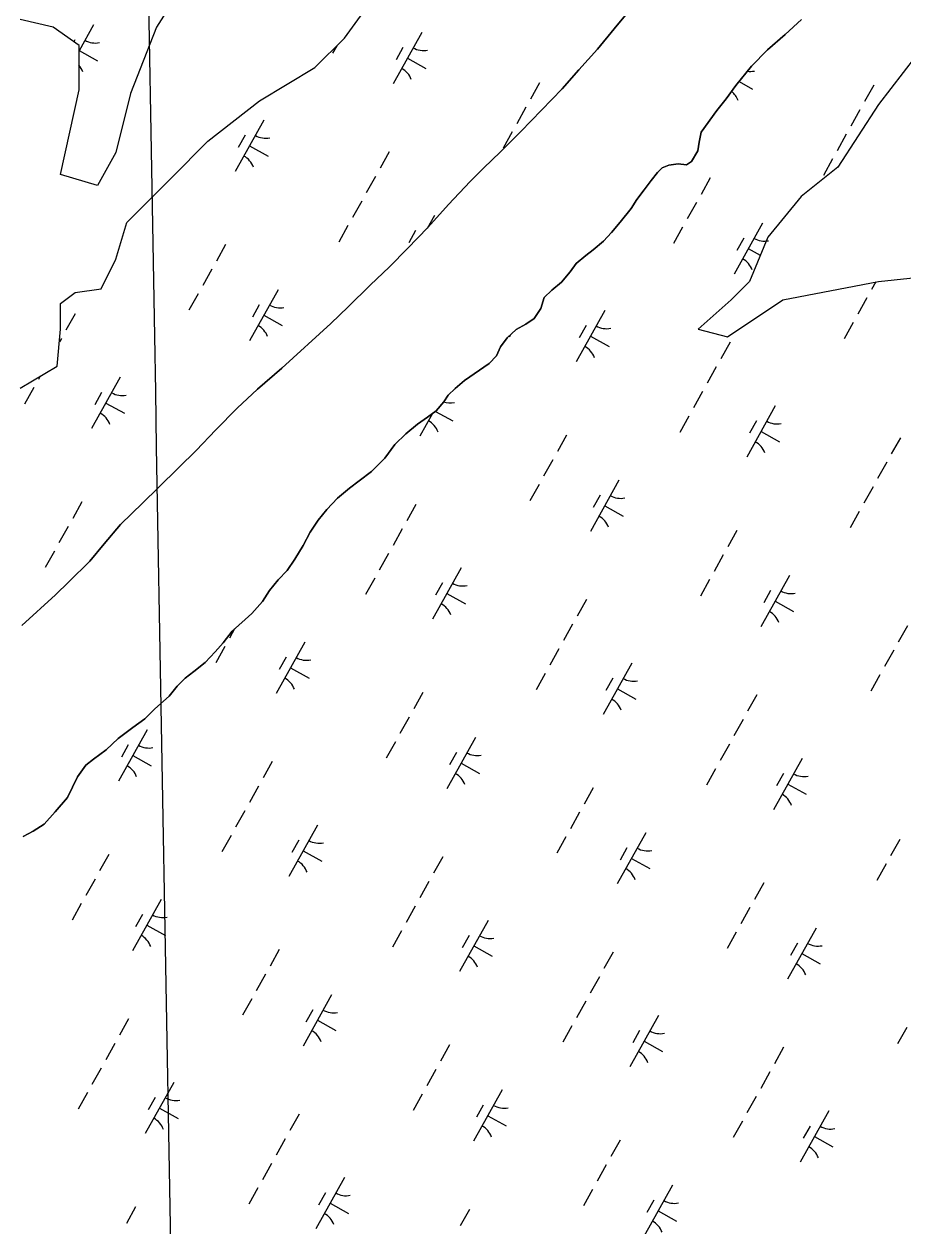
# Model space of a CAD drawing. Extents: x 3923531 to 3943530, y 207391 to 229799.
# Drawn here: x 3930247 to 3930996, y 215493 to 216516 of the extents above; entities that cross this region are included whole.
import ezdxf

# ---------------------------------------------------------------- set-up
doc = ezdxf.new("R2010")
doc.units = 0
for name, color, linetype in [('V-GRID-MAJR', 7, 'Continuous'), ('V-TOPO-SHOR', 7, 'Continuous'), ('V-WETL-SWMP', 7, 'Continuous')]:
    doc.layers.add(name, color=color, linetype=linetype)

msp = doc.modelspace()

# ---------------------------------------------------------------- linework, layer by layer
at = {"layer": 'V-GRID-MAJR'}
msp.add_spline([(3930464.5, 210285.1), (3930436.8, 211847.7), (3930329.2, 217907.7), (3930301.1, 219492.1)], degree=3, dxfattribs=at)
at = {"layer": 'V-TOPO-SHOR'}
for points in [[(3930382.1, 216548.3), (3930360.1, 216513.8), (3930338.1, 216457.3), (3930325.6, 216407.1), (3930309.9, 216378.8), (3930278.5, 216388.2), (3930294.2, 216460.4), (3930294.2, 216498.1), (3930272.2, 216513.8), (3930244, 216520.1)], [(3930245.4, 216004.1), (3930274.1, 216030.3), (3930285.5, 216041.3), (3930303.3, 216058.9), (3930315.5, 216073.8), (3930329.6, 216090.1), (3930348.6, 216108.7), (3930361.5, 216121.4), (3930379.3, 216138.6), (3930394.1, 216153.1), (3930410.7, 216170.9), (3930428.9, 216189.1), (3930446.3, 216205.4), (3930466.9, 216223.4), (3930508.8, 216261.3), (3930523.4, 216275.4), (3930542.2, 216294), (3930558.6, 216309.7), (3930573.9, 216325.1), (3930591.3, 216343), (3930609, 216362.6), (3930627.4, 216382.4), (3930638.7, 216393.5), (3930653.1, 216407.6), (3930670.7, 216424.8), (3930705.7, 216461.3), (3930720.1, 216477.5), (3930735.9, 216495), (3930750.2, 216512.4), (3930777.8, 216546)], [(3931053.7, 216548.3), (3931006.7, 216488.7), (3930975.3, 216447.9), (3930940.7, 216394.5), (3930909.4, 216369.4), (3930881.1, 216334.9), (3930865.4, 216297.2), (3930849.7, 216281.5), (3930821.5, 216256.4), (3930846.6, 216250.1), (3930893.7, 216281.5), (3930975.3, 216297.2), (3931063.2, 216306.6), (3931088.3, 216325.5), (3931129.1, 216322.3), (3931151, 216303.5), (3931173, 216297.2), (3931191.8, 216338), (3931198.1, 216378.8), (3931402.1, 216457.3), (3931458.6, 216488.7), (3931468, 216510.6), (3931439.8, 216548.3)], [(3930244, 216206.2), (3930275.4, 216225), (3930278.5, 216256.4), (3930278.5, 216278.4), (3930291, 216287.8), (3930313, 216290.9), (3930325.6, 216316), (3930335, 216347.4), (3930372.6, 216385.1), (3930404, 216416.5), (3930448, 216451), (3930495.1, 216479.3), (3930520.2, 216504.4), (3930545.3, 216538.9)], [(3930417.1, 215989.5), (3930424.7, 215999.3), (3930441.5, 216014.4), (3930450.5, 216024.6), (3930456.5, 216034), (3930463.7, 216042.9), (3930471.5, 216051.1), (3930478.1, 216060.7), (3930485, 216072.3), (3930491, 216083.5), (3930497.9, 216093.9), (3930505.3, 216103), (3930514.3, 216112.6), (3930524.7, 216121.2), (3930532.8, 216127.4), (3930543.2, 216135.4), (3930554.6, 216146.6), (3930563.2, 216158.3), (3930572.6, 216167.5), (3930582.6, 216175.6), (3930591, 216181.6), (3930598.3, 216186.9), (3930605, 216194.7), (3930608.6, 216200.2), (3930614.6, 216206.1), (3930622.7, 216212.9), (3930643.5, 216227.2), (3930649.7, 216233.8), (3930653.3, 216241.5), (3930658.9, 216249), (3930666.5, 216256.2), (3930674.9, 216260.7), (3930681.8, 216265.5), (3930687.5, 216274.2), (3930690.5, 216283.4), (3930696.9, 216289.7), (3930705.1, 216296.5), (3930712.7, 216305.2), (3930717.7, 216312.4), (3930725.9, 216319.3), (3930732.1, 216324), (3930741.1, 216331.4), (3930747.9, 216338.8), (3930755.3, 216347.7), (3930764.7, 216359.2), (3930769.5, 216366.9), (3930775.6, 216375.3), (3930781.6, 216383), (3930787, 216389.9), (3930791, 216394), (3930796.6, 216396.1), (3930804.5, 216397.2), (3930811.8, 216396.5), (3930816, 216399.3), (3930821.4, 216408.5), (3930822.5, 216415.8), (3930824.3, 216424.3), (3930837.6, 216442.6), (3930845.4, 216452.6), (3930853.8, 216464), (3930867.1, 216480.6), (3930880.7, 216494.5), (3930895.8, 216507.6), (3930909.6, 216520.2)], [(3930246.6, 215824.5), (3930255, 215829), (3930264.5, 215835), (3930273.9, 215845.4), (3930284.3, 215857.6), (3930293, 215875.3), (3930299.9, 215885.3), (3930306.4, 215890.2), (3930317.2, 215898.2), (3930327.4, 215907.8), (3930340, 215917.3), (3930350.1, 215924.7), (3930358.7, 215933.2), (3930370.9, 215943.9), (3930377.7, 215952.5), (3930384.5, 215959.4), (3930391.9, 215965.1), (3930401.7, 215972.5), (3930410.1, 215981.7), (3930417.1, 215989.5)]]:
    msp.add_lwpolyline(points, dxfattribs=at)
at = {"layer": 'V-WETL-SWMP'}
for p, q in [((3930777.8, 216546), (3930750.2, 216512.4)), ((3930306.5, 216515.7), (3930294.2, 216493.6)), ((3930750.2, 216512.4), (3930735.9, 216495)), ((3930909.6, 216520.2), (3930895.8, 216507.6)), ((3930290.5, 216502.9), (3930289.6, 216501.3)), ((3930586.1, 216509.2), (3930561.7, 216465.5)), ((3930895.8, 216507.6), (3930880.7, 216494.5)), ((3930294.3, 216493.9), (3930310, 216485.1)), ((3930513.7, 216497.9), (3930510.2, 216491.7)), ((3930570.1, 216496.4), (3930564.3, 216485.9)), ((3930735.9, 216495), (3930720.1, 216477.5)), ((3930880.7, 216494.5), (3930867.1, 216480.6)), ((3930573.9, 216487.4), (3930589.6, 216478.6)), ((3930720.1, 216477.5), (3930705.7, 216461.3)), ((3930867.1, 216480.6), (3930853.8, 216464)), ((3930705.7, 216461.3), (3930670.7, 216424.8)), ((3930686.6, 216466.4), (3930678.8, 216452.5)), ((3930853.8, 216464), (3930845.4, 216452.6)), ((3930856.5, 216467.3), (3930868, 216460.8)), ((3930971.2, 216464.4), (3930963.4, 216450.4)), ((3930845.4, 216452.6), (3930837.6, 216442.6)), ((3930674.9, 216445.5), (3930667.1, 216431.5)), ((3930837.6, 216442.6), (3930824.3, 216424.3)), ((3930959.5, 216443.4), (3930951.7, 216429.4)), ((3930451.7, 216434.6), (3930427.3, 216390.9)), ((3930435.7, 216421.7), (3930429.8, 216411.3)), ((3930670.7, 216424.8), (3930653.1, 216407.6)), ((3930663.2, 216424.5), (3930655.4, 216410.6)), ((3930824.3, 216424.3), (3930822.5, 216415.8)), ((3930947.8, 216422.5), (3930940, 216408.5)), ((3930439.5, 216412.7), (3930455.2, 216403.9)), ((3930822.5, 216415.8), (3930821.4, 216408.5)), ((3930558.4, 216407.5), (3930550.6, 216393.6)), ((3930653.1, 216407.6), (3930638.8, 216393.5)), ((3930816, 216399.3), (3930811.8, 216396.5)), ((3930821.4, 216408.5), (3930816, 216399.3)), ((3930936.1, 216401.5), (3930928.3, 216387.5)), ((3930638.8, 216393.5), (3930627.4, 216382.4)), ((3930787, 216389.9), (3930781.6, 216383)), ((3930791, 216394), (3930787, 216389.9)), ((3930796.6, 216396.1), (3930791, 216394)), ((3930804.5, 216397.2), (3930796.6, 216396.1)), ((3930811.8, 216396.5), (3930804.5, 216397.2)), ((3930546.7, 216386.6), (3930538.9, 216372.6)), ((3930627.4, 216382.4), (3930609, 216362.6)), ((3930781.6, 216383), (3930775.6, 216375.3)), ((3930831.9, 216385.3), (3930824.1, 216371.3)), ((3930775.6, 216375.3), (3930769.5, 216366.9)), ((3930535, 216365.6), (3930527.2, 216351.6)), ((3930609, 216362.6), (3930591.3, 216343)), ((3930764.7, 216359.2), (3930755.3, 216347.7)), ((3930769.5, 216366.9), (3930764.7, 216359.2)), ((3930820.2, 216364.4), (3930812.3, 216350.4)), ((3930596.9, 216353.4), (3930590.7, 216342.3)), ((3930523.3, 216344.7), (3930515.4, 216330.7)), ((3930591.3, 216343), (3930573.9, 216325.1)), ((3930580.9, 216340.6), (3930575.1, 216330.1)), ((3930747.9, 216338.8), (3930741.1, 216331.4)), ((3930755.3, 216347.7), (3930747.9, 216338.8)), ((3930808.4, 216343.4), (3930800.6, 216329.4)), ((3930876.5, 216346.9), (3930852.2, 216303.3)), ((3930419, 216328.5), (3930411.2, 216314.5)), ((3930741.1, 216331.4), (3930732.1, 216324)), ((3930860.5, 216334.1), (3930854.7, 216323.6)), ((3930573.9, 216325.1), (3930558.6, 216309.7)), ((3930725.9, 216319.3), (3930717.7, 216312.4)), ((3930732.1, 216324), (3930725.9, 216319.3)), ((3930864.3, 216325.1), (3930874.6, 216319.4)), ((3930407.3, 216307.5), (3930399.5, 216293.6)), ((3930558.6, 216309.7), (3930542.2, 216294)), ((3930717.7, 216312.4), (3930712.7, 216305.2)), ((3930712.7, 216305.2), (3930705.1, 216296.5)), ((3930463.7, 216290.1), (3930439.3, 216246.5)), ((3930542.2, 216294), (3930523.4, 216275.4)), ((3930696.9, 216289.7), (3930690.5, 216283.4)), ((3930705.1, 216296.5), (3930696.9, 216289.7)), ((3930972.9, 216296.8), (3930969.3, 216290.2)), ((3930395.6, 216286.6), (3930387.8, 216272.6)), ((3930447.7, 216277.3), (3930441.9, 216266.8)), ((3930690.5, 216283.4), (3930687.5, 216274.2)), ((3930965.4, 216283.2), (3930957.6, 216269.3)), ((3930290.8, 216269.6), (3930283, 216255.6)), ((3930451.5, 216268.3), (3930467.2, 216259.5)), ((3930523.4, 216275.4), (3930508.8, 216261.3)), ((3930687.5, 216274.2), (3930681.8, 216265.5)), ((3930742.1, 216272.3), (3930717.7, 216228.7)), ((3930508.8, 216261.3), (3930466.9, 216223.4)), ((3930666.5, 216256.2), (3930658.9, 216249)), ((3930674.9, 216260.7), (3930666.5, 216256.2)), ((3930681.8, 216265.5), (3930674.9, 216260.7)), ((3930726.1, 216259.5), (3930720.3, 216249)), ((3930953.7, 216262.3), (3930945.9, 216248.3)), ((3930279.1, 216248.6), (3930277.4, 216245.7)), ((3930658.9, 216249), (3930653.3, 216241.5)), ((3930661.9, 216251.8), (3930660.7, 216249.6)), ((3930729.9, 216250.5), (3930745.7, 216241.7)), ((3930653.3, 216241.5), (3930649.7, 216233.8)), ((3930848.8, 216245.3), (3930841, 216231.3)), ((3930643.5, 216227.2), (3930622.7, 216212.9)), ((3930649.7, 216233.8), (3930643.5, 216227.2)), ((3930261.1, 216216.5), (3930259.5, 216213.7)), ((3930329.3, 216215.5), (3930304.9, 216171.8)), ((3930466.9, 216223.4), (3930446.3, 216205.4)), ((3930837.1, 216224.3), (3930829.3, 216210.4)), ((3930255.6, 216206.7), (3930247.8, 216192.7)), ((3930446.3, 216205.4), (3930428.9, 216189.1)), ((3930614.6, 216206.1), (3930608.6, 216200.2)), ((3930622.7, 216212.9), (3930614.6, 216206.1)), ((3930313.3, 216202.6), (3930307.5, 216192.2)), ((3930605, 216194.7), (3930598.3, 216186.9)), ((3930608.6, 216200.2), (3930605, 216194.7)), ((3930825.4, 216203.4), (3930817.6, 216189.4)), ((3930317.1, 216193.6), (3930332.8, 216184.9)), ((3930428.9, 216189.1), (3930410.7, 216170.9)), ((3930595.4, 216184.8), (3930584.5, 216165.3)), ((3930598.3, 216186.9), (3930591, 216181.6)), ((3930597.9, 216186.5), (3930612.5, 216178.4)), ((3930887.3, 216191.2), (3930863, 216147.5)), ((3930582.6, 216175.6), (3930572.6, 216167.5)), ((3930591, 216181.6), (3930582.6, 216175.6)), ((3930813.7, 216182.4), (3930805.9, 216168.4)), ((3930871.3, 216178.4), (3930865.5, 216167.9)), ((3930410.7, 216170.9), (3930394.1, 216153.1)), ((3930572.6, 216167.5), (3930563.2, 216158.3)), ((3930709.5, 216166.2), (3930701.7, 216152.3)), ((3930875.2, 216169.4), (3930890.9, 216160.6)), ((3930994, 216164.1), (3930986.2, 216150.2)), ((3930563.2, 216158.3), (3930554.6, 216146.6)), ((3930394.1, 216153.1), (3930379.3, 216138.6)), ((3930554.6, 216146.6), (3930543.2, 216135.4)), ((3930697.8, 216145.3), (3930690, 216131.3)), ((3930379.3, 216138.6), (3930361.5, 216121.4)), ((3930543.2, 216135.4), (3930532.8, 216127.4)), ((3930982.3, 216143.2), (3930974.5, 216129.2)), ((3930532.8, 216127.4), (3930524.7, 216121.2)), ((3930686.1, 216124.3), (3930678.3, 216110.4)), ((3930754.1, 216127.9), (3930729.8, 216084.2)), ((3930361.5, 216121.4), (3930348.6, 216108.7)), ((3930524.7, 216121.2), (3930514.3, 216112.6)), ((3930738.1, 216115), (3930732.3, 216104.6)), ((3930970.6, 216122.2), (3930962.8, 216108.3)), ((3930296.6, 216109.4), (3930288.8, 216095.4)), ((3930348.6, 216108.7), (3930329.6, 216090.1)), ((3930505.3, 216103), (3930497.9, 216093.9)), ((3930514.3, 216112.6), (3930505.3, 216103)), ((3930581.2, 216107.3), (3930573.4, 216093.3)), ((3930742, 216106), (3930757.7, 216097.3)), ((3930497.9, 216093.9), (3930491, 216083.5)), ((3930958.9, 216101.3), (3930951.1, 216087.3)), ((3930284.9, 216088.4), (3930277.1, 216074.5)), ((3930329.6, 216090.1), (3930315.5, 216073.8)), ((3930491, 216083.5), (3930485, 216072.3)), ((3930569.5, 216086.4), (3930561.7, 216072.4)), ((3930854.7, 216085.1), (3930846.9, 216071.1)), ((3930315.5, 216073.8), (3930303.3, 216058.9)), ((3930485, 216072.3), (3930478.1, 216060.7)), ((3930273.2, 216067.5), (3930265.4, 216053.5)), ((3930557.8, 216065.4), (3930550, 216051.4)), ((3930843, 216064.2), (3930835.2, 216050.2)), ((3930303.3, 216058.9), (3930285.5, 216041.3)), ((3930478.1, 216060.7), (3930471.5, 216051.1)), ((3930619.7, 216053.2), (3930595.4, 216009.6)), ((3930285.5, 216041.3), (3930274.1, 216030.3)), ((3930463.7, 216042.9), (3930456.5, 216034)), ((3930471.5, 216051.1), (3930463.7, 216042.9)), ((3930546.1, 216044.5), (3930538.3, 216030.5)), ((3930831.3, 216043.2), (3930823.5, 216029.2)), ((3930899.4, 216046.7), (3930875, 216003.1)), ((3930456.5, 216034), (3930450.5, 216024.6)), ((3930603.7, 216040.4), (3930597.9, 216029.9)), ((3930607.5, 216031.4), (3930623.3, 216022.6)), ((3930883.4, 216033.9), (3930877.5, 216023.4)), ((3930274.1, 216030.3), (3930245.4, 216004.1)), ((3930450.5, 216024.6), (3930441.5, 216014.4)), ((3930726.4, 216026.2), (3930718.6, 216012.2)), ((3930887.2, 216024.9), (3930902.9, 216016.1)), ((3930441.5, 216014.4), (3930424.7, 215999.3)), ((3930426.7, 216001.2), (3930422.4, 215993.4)), ((3930714.7, 216005.2), (3930706.9, 215991.3)), ((3930999.9, 216004), (3930992.1, 215990)), ((3930424.7, 215999.3), (3930417.1, 215989.5)), ((3930486.5, 215989.9), (3930462.2, 215946.3)), ((3930410.1, 215981.7), (3930401.7, 215972.5)), ((3930417.1, 215989.5), (3930410.1, 215981.7)), ((3930418.4, 215986.4), (3930410.6, 215972.4)), ((3930703, 215984.3), (3930695.2, 215970.3)), ((3930988.2, 215983), (3930980.4, 215969.1)), ((3930401.7, 215972.5), (3930391.9, 215965.1)), ((3930470.5, 215977.1), (3930464.7, 215966.6)), ((3930765, 215972.1), (3930740.6, 215928.4)), ((3930384.5, 215959.4), (3930377.7, 215952.5)), ((3930391.9, 215965.1), (3930384.5, 215959.4)), ((3930474.3, 215968.1), (3930490.1, 215959.3)), ((3930691.3, 215963.3), (3930683.5, 215949.4)), ((3930748.9, 215959.3), (3930743.1, 215948.8)), ((3930976.5, 215962.1), (3930968.7, 215948.1)), ((3930377.7, 215952.5), (3930370.9, 215943.9)), ((3930752.8, 215950.3), (3930768.5, 215941.5)), ((3930370.9, 215943.9), (3930358.7, 215933.2)), ((3930587.1, 215947.1), (3930579.3, 215933.2)), ((3930871.6, 215945.1), (3930863.8, 215931.1)), ((3930358.7, 215933.2), (3930350.1, 215924.7)), ((3930350.1, 215924.7), (3930340, 215917.3)), ((3930575.4, 215926.2), (3930567.6, 215912.2)), ((3930859.9, 215924.1), (3930852.1, 215910.1)), ((3930340, 215917.3), (3930327.4, 215907.8)), ((3930352.1, 215915.3), (3930327.7, 215871.6)), ((3930631.8, 215908.8), (3930607.4, 215865.1)), ((3930317.2, 215898.2), (3930306.4, 215890.2)), ((3930327.4, 215907.8), (3930317.2, 215898.2)), ((3930336.1, 215902.4), (3930330.3, 215892)), ((3930563.7, 215905.2), (3930555.9, 215891.3)), ((3930848.2, 215903.2), (3930840.4, 215889.2)), ((3930306.4, 215890.2), (3930299.9, 215885.3)), ((3930339.9, 215893.4), (3930355.7, 215884.7)), ((3930458.8, 215888.2), (3930451, 215874.3)), ((3930615.7, 215896), (3930609.9, 215885.5)), ((3930910.2, 215891), (3930885.8, 215847.3)), ((3930299.9, 215885.3), (3930293, 215875.3)), ((3930619.6, 215887), (3930635.3, 215878.2)), ((3930836.5, 215882.2), (3930828.7, 215868.2)), ((3930894.2, 215878.1), (3930888.3, 215867.7)), ((3930293, 215875.3), (3930284.3, 215857.6)), ((3930447.1, 215867.3), (3930439.3, 215853.3)), ((3930898, 215869.1), (3930913.7, 215860.4)), ((3930284.3, 215857.6), (3930273.9, 215845.4)), ((3930732.3, 215866), (3930724.5, 215852.1)), ((3930273.9, 215845.4), (3930264.5, 215835)), ((3930435.4, 215846.3), (3930427.6, 215832.4)), ((3930720.6, 215845.1), (3930712.8, 215831.1)), ((3930255, 215829), (3930246.6, 215824.5)), ((3930264.5, 215835), (3930255, 215829)), ((3930497.3, 215834.1), (3930473, 215790.5)), ((3930777, 215827.7), (3930752.6, 215784)), ((3930423.7, 215825.4), (3930415.9, 215811.4)), ((3930481.3, 215821.3), (3930475.5, 215810.8)), ((3930708.9, 215824.1), (3930701.1, 215810.2)), ((3930993.4, 215822), (3930985.6, 215808.1)), ((3930319.5, 215809.2), (3930311.7, 215795.2)), ((3930485.2, 215812.3), (3930500.9, 215803.5)), ((3930604, 215807.1), (3930596.2, 215793.1)), ((3930761, 215814.8), (3930755.1, 215804.4)), ((3930764.8, 215805.8), (3930780.5, 215797.1)), ((3930981.7, 215801.1), (3930973.9, 215787.1)), ((3930307.8, 215788.2), (3930300, 215774.3)), ((3930592.3, 215786.2), (3930584.5, 215772.2)), ((3930877.5, 215784.9), (3930869.7, 215770.9)), ((3930296.1, 215767.3), (3930288.3, 215753.3)), ((3930364.1, 215770.8), (3930339.8, 215727.2)), ((3930580.6, 215765.2), (3930572.8, 215751.2)), ((3930348.1, 215758), (3930342.3, 215747.5)), ((3930865.8, 215763.9), (3930858, 215750)), ((3930352, 215749), (3930367.7, 215740.2)), ((3930568.9, 215744.2), (3930561.1, 215730.3)), ((3930642.6, 215753), (3930618.2, 215709.4)), ((3930922.2, 215746.5), (3930897.8, 215702.9)), ((3930626.6, 215740.2), (3930620.7, 215729.7)), ((3930854.1, 215743), (3930846.3, 215729)), ((3930464.7, 215728.1), (3930456.9, 215714.1)), ((3930630.4, 215731.2), (3930646.1, 215722.4)), ((3930749.2, 215726), (3930741.4, 215712)), ((3930906.2, 215733.7), (3930900.3, 215723.2)), ((3930910, 215724.7), (3930925.7, 215715.9)), ((3930453, 215707.1), (3930445.2, 215693.1)), ((3930737.5, 215705), (3930729.7, 215691.1)), ((3930441.3, 215686.2), (3930433.5, 215672.2)), ((3930509.4, 215689.7), (3930485, 215646)), ((3930725.8, 215684.1), (3930718, 215670.1)), ((3930493.4, 215676.9), (3930487.5, 215666.4)), ((3930336.4, 215669.1), (3930328.6, 215655.2)), ((3930497.2, 215667.9), (3930512.9, 215659.1)), ((3930714.1, 215663.1), (3930706.3, 215649.2)), ((3930787.8, 215671.9), (3930763.4, 215628.2)), ((3930771.8, 215659.1), (3930765.9, 215648.6)), ((3930999.3, 215661.9), (3930991.5, 215647.9)), ((3930324.7, 215648.2), (3930316.9, 215634.2)), ((3930609.9, 215646.9), (3930602.1, 215633)), ((3930775.6, 215650.1), (3930791.3, 215641.3)), ((3930894.4, 215644.9), (3930886.6, 215630.9)), ((3930313, 215627.2), (3930305.2, 215613.3)), ((3930598.2, 215626), (3930590.4, 215612)), ((3930882.7, 215623.9), (3930874.9, 215609.9)), ((3930375, 215615), (3930350.6, 215571.4)), ((3930301.3, 215606.3), (3930293.5, 215592.3)), ((3930359, 215602.2), (3930353.1, 215591.7)), ((3930586.5, 215605), (3930578.7, 215591.1)), ((3930654.6, 215608.6), (3930630.2, 215564.9)), ((3930871, 215602.9), (3930863.2, 215589)), ((3930362.8, 215593.2), (3930378.5, 215584.4)), ((3930638.6, 215595.7), (3930632.7, 215585.3)), ((3930933, 215590.8), (3930908.6, 215547.1)), ((3930481.6, 215588), (3930473.8, 215574)), ((3930642.4, 215586.7), (3930658.1, 215578)), ((3930859.3, 215582), (3930851.5, 215568)), ((3930917, 215577.9), (3930911.1, 215567.5)), ((3930469.9, 215567.1), (3930462.1, 215553.1)), ((3930755.1, 215565.8), (3930747.3, 215551.8)), ((3930920.8, 215568.9), (3930936.5, 215560.2)), ((3930458.2, 215546.1), (3930450.4, 215532.1)), ((3930743.4, 215544.9), (3930735.6, 215530.9)), ((3930520.2, 215533.9), (3930495.8, 215490.3)), ((3930446.5, 215525.2), (3930438.7, 215511.2)), ((3930504.2, 215521.1), (3930498.3, 215510.6)), ((3930731.7, 215523.9), (3930723.9, 215509.9)), ((3930799.8, 215527.4), (3930775.4, 215483.8)), ((3930342.3, 215509), (3930334.5, 215495)), ((3930508, 215512.1), (3930523.7, 215503.3)), ((3930783.8, 215514.6), (3930777.9, 215504.1)), ((3930626.8, 215506.9), (3930619, 215492.9)), ((3930787.6, 215505.6), (3930803.3, 215496.8))]:
    msp.add_line(p, q, dxfattribs=at)
for centre, start, end in [((3930308, 216517.8), 240.0381, 281.5817), ((3930587.6, 216511.4), 240.0381, 281.5817), ((3930281, 216469.6), 20.0381, 41.7384), ((3930560.7, 216463.1), 20.0381, 61.5817), ((3930866, 216493.6), 261.7838, 281.5817), ((3930839.1, 216445.3), 20.0381, 50.896), ((3930453.2, 216436.7), 240.0381, 281.5817), ((3930426.2, 216388.5), 20.0381, 61.5817), ((3930878, 216349.1), 240.0381, 281.5817), ((3930851.1, 216300.9), 20.0381, 61.5817), ((3930465.2, 216292.3), 240.0381, 281.5817), ((3930438.3, 216244.1), 20.0381, 61.5817), ((3930743.6, 216274.5), 240.0381, 281.5817), ((3930716.7, 216226.2), 20.0381, 61.5817), ((3930330.8, 216217.6), 240.0381, 281.5817), ((3930303.9, 216169.4), 20.0381, 61.5817), ((3930610.4, 216211.2), 251.2599, 281.5817), ((3930583.5, 216162.9), 20.0381, 61.5817), ((3930888.8, 216193.4), 240.0381, 281.5817), ((3930861.9, 216145.1), 20.0381, 61.5817), ((3930755.6, 216130), 240.0381, 281.5817), ((3930728.7, 216081.8), 20.0381, 61.5817), ((3930621.2, 216055.4), 240.0381, 281.5817), ((3930900.8, 216048.9), 240.0381, 281.5817), ((3930594.3, 216007.2), 20.0381, 61.5817), ((3930873.9, 216000.7), 20.0381, 61.5817), ((3930488, 215992.1), 240.0381, 281.5817), ((3930461.1, 215943.9), 20.0381, 61.5817), ((3930766.4, 215974.3), 240.0381, 281.5817), ((3930739.5, 215926), 20.0381, 61.5817), ((3930353.6, 215917.4), 240.0381, 281.5817), ((3930633.2, 215911), 240.0381, 281.5817), ((3930326.7, 215869.2), 20.0381, 61.5817), ((3930606.3, 215862.7), 20.0381, 61.5817), ((3930911.7, 215893.1), 240.0381, 281.5817), ((3930884.7, 215844.9), 20.0381, 61.5817), ((3930498.8, 215836.3), 240.0381, 281.5817), ((3930778.5, 215829.8), 240.0381, 281.5817), ((3930471.9, 215788.1), 20.0381, 61.5817), ((3930751.5, 215781.6), 20.0381, 61.5817), ((3930365.6, 215773), 240.0381, 281.5817), ((3930338.7, 215724.8), 20.0381, 61.5817), ((3930644, 215755.2), 240.0381, 281.5817), ((3930923.7, 215748.7), 240.0381, 281.5817), ((3930617.1, 215707), 20.0381, 61.5817), ((3930896.7, 215700.5), 20.0381, 61.5817), ((3930510.8, 215691.9), 240.0381, 281.5817), ((3930483.9, 215643.6), 20.0381, 61.5817), ((3930789.3, 215674.1), 240.0381, 281.5817), ((3930762.3, 215625.8), 20.0381, 61.5817), ((3930376.4, 215617.2), 240.0381, 281.5817), ((3930656.1, 215610.7), 240.0381, 281.5817), ((3930349.5, 215569), 20.0381, 61.5817), ((3930629.1, 215562.5), 20.0381, 61.5817), ((3930934.5, 215592.9), 240.0381, 281.5817), ((3930907.5, 215544.7), 20.0381, 61.5817), ((3930521.7, 215536.1), 240.0381, 281.5817), ((3930801.3, 215529.6), 240.0381, 281.5817), ((3930494.7, 215487.9), 20.0381, 61.5817), ((3930774.3, 215481.4), 20.0381, 61.5817)]:
    msp.add_arc(centre, 17.6, start, end, dxfattribs=at)

doc.saveas('drawing.dxf')
